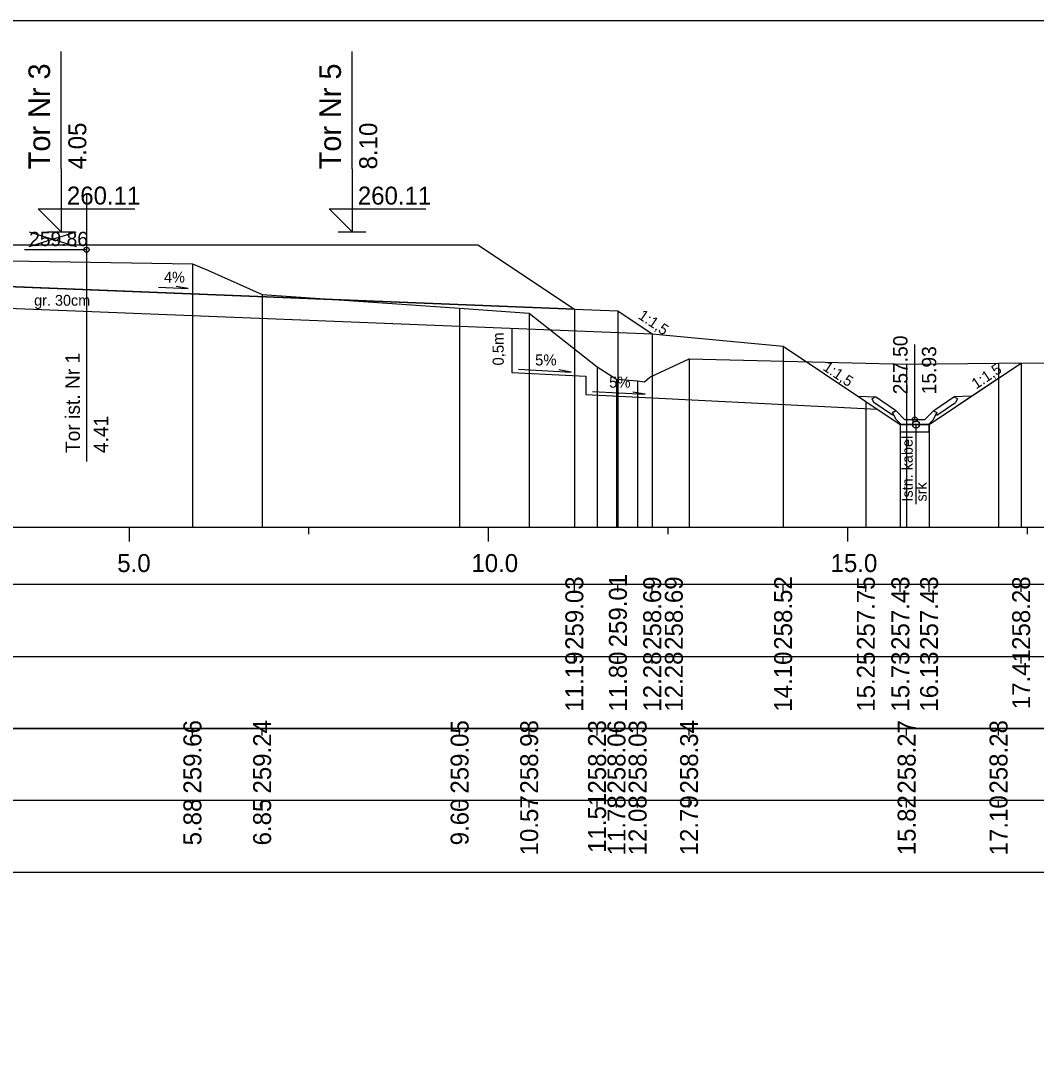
# Model space of a CAD drawing. Extents: x 6516023 to 6560129, y 5513077 to 5529206.
# Drawn here: x 6516483.95 to 6516498.09, y 5514465.41 to 5514479.66 of the extents above; entities that cross this region are included whole.
import ezdxf

# ---------------------------------------------------------------- set-up
doc = ezdxf.new("R2010")
doc.units = 0
for name, color, linetype in [('IR_default', 7, 'Continuous'), ('TOR_PRZEK_P-kable', 7, 'Continuous'), ('TOR_PRZEK_P-komponent', 7, 'Continuous'), ('TOR_PRZEK_P-odwodnienie', 7, 'Continuous'), ('TOR_PRZEK_P-opisy', 7, 'Continuous'), ('TOR_PRZEK_P-schodkowanie+wymiana', 7, 'Continuous'), ('TOR_PRZEK_P-tabelka istniejace', 7, 'Continuous'), ('TOR_PRZEK_P-tabelka projektowane', 7, 'Continuous'), ('TOR_PRZEK_P-teren istniejacy', 7, 'Continuous'), ('TOR_PRZEK_P-tory istniejace', 7, 'Continuous'), ('TOR_PRZEK_P-tory projektowane', 7, 'Continuous'), ('TOR_PRZEK_P-uklad odniesienia', 7, 'Continuous'), ('TOR_PRZEK_P-warstwa ochronna I', 7, 'Continuous'), ('TOR_PRZEK_P-warstwa ochronna II', 7, 'Continuous'), ('TOR_PS_T-skarpy projektowane', 7, 'Continuous'), ('TOR_RAMKI-ramka+tabelka 1', 7, 'Continuous')]:
    doc.layers.add(name, color=color, linetype=linetype)

msp = doc.modelspace()

# ---------------------------------------------------------------- linework, layer by layer
at = {"layer": 'IR_default'}
msp.add_lwpolyline([(6516482.763, 5514476.535), (6516484.513, 5514476.535), (6516486.263, 5514476.535), (6516486.263, 5514476.535), (6516486.813, 5514476.534), (6516486.814, 5514476.534), (6516490.313, 5514476.534), (6516490.314, 5514476.534), (6516491.657, 5514475.639), (6516491.657, 5514475.639), (6516492.263, 5514475.614), (6516492.263, 5514475.614), (6516492.741, 5514475.295), (6516492.742, 5514475.295), (6516494.563, 5514475.122), (6516494.564, 5514475.122), (6516495.715, 5514474.354), (6516495.715, 5514474.354), (6516496.195, 5514474.034), (6516496.195, 5514474.034), (6516496.595, 5514474.034), (6516496.595, 5514474.035), (6516497.345, 5514474.534), (6516497.877, 5514474.889)], dxfattribs=at)
at = {"layer": 'TOR_PRZEK_P-kable'}
msp.add_line((6516496.413, 5514474.036), (6516496.413, 5514472.926), dxfattribs=at)
msp.add_circle((6516496.413, 5514474.036), 0.05, dxfattribs=at)
at = {"layer": 'TOR_PRZEK_P-komponent'}
msp.add_lwpolyline([(6516474.214, 5514476.534), (6516475.964, 5514476.534), (6516474.91, 5514476.534), (6516477.714, 5514476.534), (6516478.713, 5514476.534), (6516480.463, 5514476.534), (6516482.213, 5514476.534), (6516482.763, 5514476.535), (6516484.513, 5514476.535), (6516486.263, 5514476.535), (6516486.813, 5514476.534), (6516490.313, 5514476.534), (6516491.657, 5514475.639), (6516482.488, 5514476.005), (6516472.842, 5514475.62)], close=True, dxfattribs=at)
at = {"layer": 'TOR_PRZEK_P-odwodnienie'}
for p, q in [((6516496.395, 5514474.104), (6516496.395, 5514475.148)), ((6516496.13, 5514474.23), (6516495.85, 5514474.417)), ((6516496.66, 5514474.23), (6516496.94, 5514474.417)), ((6516496.086, 5514474.164), (6516495.825, 5514474.338)), ((6516496.704, 5514474.164), (6516496.965, 5514474.338)), ((6516496.097, 5514474.18), (6516496.086, 5514474.164)), ((6516496.088, 5514474.199), (6516496.135, 5514474.223)), ((6516496.13, 5514474.23), (6516496.122, 5514474.218)), ((6516496.255, 5514474.104), (6516496.135, 5514474.223)), ((6516496.535, 5514474.104), (6516496.655, 5514474.223)), ((6516496.655, 5514474.223), (6516496.703, 5514474.199)), ((6516496.66, 5514474.23), (6516496.668, 5514474.218)), ((6516496.693, 5514474.18), (6516496.704, 5514474.164)), ((6516496.205, 5514474.034), (6516496.585, 5514474.034)), ((6516496.255, 5514474.104), (6516496.535, 5514474.104))]:
    msp.add_line(p, q, dxfattribs=at)
for points in [[(6516495.604, 5514474.429), (6516495.85, 5514474.417)], [(6516495.8, 5514474.39), (6516495.85, 5514474.417)], [(6516497.187, 5514474.429), (6516496.94, 5514474.417)], [(6516496.99, 5514474.39), (6516496.94, 5514474.417)], [(6516495.8, 5514474.39), (6516495.825, 5514474.338)], [(6516496.99, 5514474.39), (6516496.965, 5514474.338)], [(6516496.122, 5514474.218), (6516496.087, 5514474.199)], [(6516496.087, 5514474.199), (6516496.097, 5514474.18)], [(6516496.135, 5514474.104), (6516496.088, 5514474.199)], [(6516496.655, 5514474.104), (6516496.703, 5514474.199)], [(6516496.668, 5514474.218), (6516496.703, 5514474.199)], [(6516496.703, 5514474.199), (6516496.693, 5514474.18)], [(6516496.205, 5514474.034), (6516496.135, 5514474.104)], [(6516496.195, 5514474.034), (6516496.195, 5514474.035), (6516496.195, 5514474.034), (6516496.195, 5514474.034), (6516496.195, 5514474.034), (6516496.196, 5514474.034), (6516496.195, 5514474.034), (6516496.196, 5514474.035)], [(6516496.595, 5514474.034), (6516496.195, 5514474.034), (6516496.195, 5514473.934), (6516496.595, 5514473.934), (6516496.595, 5514474.034)], [(6516496.585, 5514474.034), (6516496.655, 5514474.104)], [(6516496.595, 5514474.034), (6516496.595, 5514474.035), (6516496.595, 5514474.034), (6516496.595, 5514474.034), (6516496.595, 5514474.034), (6516496.596, 5514474.034), (6516496.595, 5514474.034), (6516496.596, 5514474.035)]]:
    msp.add_lwpolyline(points, dxfattribs=at)
msp.add_circle((6516496.395, 5514474.104), 0.035, dxfattribs=at)
at = {"layer": 'TOR_PRZEK_P-opisy'}
msp.add_lwpolyline([(6516485.866, 5514475.944), (6516486.283, 5514475.925), (6516486.116, 5514475.953)], dxfattribs=at)
at = {"layer": 'TOR_PRZEK_P-schodkowanie+wymiana'}
for p, q in [((6516490.786, 5514475.374), (6516490.786, 5514474.759)), ((6516490.786, 5514474.759), (6516491.816, 5514474.707)), ((6516491.816, 5514474.707), (6516491.816, 5514474.45)), ((6516491.816, 5514474.45), (6516495.877, 5514474.246))]:
    msp.add_line(p, q, dxfattribs=at)
at = {"layer": 'TOR_PRZEK_P-tabelka istniejace'}
for p, q in [((6516486.34, 5514469.706), (6516486.34, 5514469.806)), ((6516487.311, 5514469.706), (6516487.311, 5514469.806)), ((6516490.06, 5514469.706), (6516490.06, 5514469.806)), ((6516491.028, 5514469.706), (6516491.028, 5514469.806)), ((6516491.973, 5514469.706), (6516491.973, 5514469.806)), ((6516492.244, 5514469.706), (6516492.244, 5514469.806)), ((6516492.538, 5514469.706), (6516492.538, 5514469.806)), ((6516493.254, 5514469.706), (6516493.254, 5514469.806)), ((6516496.283, 5514469.706), (6516496.283, 5514469.806)), ((6516497.562, 5514469.706), (6516497.562, 5514469.806)), ((6516441.663, 5514468.806), (6516515.463, 5514468.806)), ((6516486.34, 5514468.706), (6516486.34, 5514468.806)), ((6516487.311, 5514468.706), (6516487.311, 5514468.806)), ((6516490.06, 5514468.706), (6516490.06, 5514468.806)), ((6516491.028, 5514468.706), (6516491.028, 5514468.806)), ((6516491.973, 5514468.706), (6516491.973, 5514468.806)), ((6516492.244, 5514468.706), (6516492.244, 5514468.806)), ((6516492.538, 5514468.706), (6516492.538, 5514468.806)), ((6516493.254, 5514468.706), (6516493.254, 5514468.806)), ((6516496.283, 5514468.706), (6516496.283, 5514468.806)), ((6516497.562, 5514468.706), (6516497.562, 5514468.806))]:
    msp.add_line(p, q, dxfattribs=at)
for points in [[(6516486.34, 5514476.268), (6516486.34, 5514472.806), (6516486.34, 5514472.676), (6516486.34, 5514472.606)], [(6516487.311, 5514475.841), (6516487.311, 5514472.806), (6516487.311, 5514472.676), (6516487.311, 5514472.606)], [(6516490.06, 5514475.652), (6516490.06, 5514472.806), (6516490.06, 5514472.676), (6516490.06, 5514472.606)], [(6516491.028, 5514475.582), (6516491.028, 5514472.806), (6516491.028, 5514472.676), (6516491.028, 5514472.606)], [(6516491.973, 5514474.835), (6516491.973, 5514472.806), (6516491.973, 5514472.676), (6516491.973, 5514472.606)], [(6516493.254, 5514474.947), (6516493.254, 5514472.806), (6516493.254, 5514472.676), (6516493.254, 5514472.606)], [(6516496.283, 5514474.874), (6516496.283, 5514472.806), (6516496.283, 5514472.676), (6516496.283, 5514472.606)], [(6516497.562, 5514474.888), (6516497.562, 5514472.806), (6516497.562, 5514472.676), (6516497.562, 5514472.606)], [(6516492.244, 5514474.665), (6516492.244, 5514472.806), (6516492.244, 5514472.676), (6516492.244, 5514472.606)], [(6516492.538, 5514474.64), (6516492.538, 5514472.806), (6516492.538, 5514472.676), (6516492.538, 5514472.606)]]:
    msp.add_lwpolyline(points, dxfattribs=at)
msp.add_lwpolyline([(6516441.663, 5514469.806), (6516441.663, 5514467.806), (6516515.463, 5514467.806), (6516515.463, 5514469.806)], close=True, dxfattribs=at)
at = {"layer": 'TOR_PRZEK_P-tabelka projektowane'}
for p, q in [((6516491.657, 5514471.706), (6516491.657, 5514471.806)), ((6516492.263, 5514471.706), (6516492.263, 5514471.806)), ((6516492.741, 5514471.706), (6516492.741, 5514471.806)), ((6516492.742, 5514471.706), (6516492.742, 5514471.806)), ((6516494.563, 5514471.706), (6516494.563, 5514471.806)), ((6516495.715, 5514471.706), (6516495.715, 5514471.806)), ((6516496.195, 5514471.706), (6516496.195, 5514471.806)), ((6516496.595, 5514471.706), (6516496.595, 5514471.806)), ((6516497.877, 5514471.706), (6516497.877, 5514471.806)), ((6516441.663, 5514470.806), (6516515.463, 5514470.806)), ((6516491.657, 5514470.706), (6516491.657, 5514470.806)), ((6516492.263, 5514470.706), (6516492.263, 5514470.806)), ((6516492.741, 5514470.706), (6516492.741, 5514470.806)), ((6516492.742, 5514470.706), (6516492.742, 5514470.806)), ((6516494.563, 5514470.706), (6516494.563, 5514470.806)), ((6516495.715, 5514470.706), (6516495.715, 5514470.806)), ((6516496.195, 5514470.706), (6516496.195, 5514470.806)), ((6516496.595, 5514470.706), (6516496.595, 5514470.806)), ((6516497.877, 5514470.706), (6516497.877, 5514470.806))]:
    msp.add_line(p, q, dxfattribs=at)
for points in [[(6516491.657, 5514475.639), (6516491.657, 5514472.806), (6516491.657, 5514472.676), (6516491.657, 5514472.606)], [(6516492.263, 5514475.614), (6516492.263, 5514472.806), (6516492.263, 5514472.676), (6516492.263, 5514472.606)], [(6516492.741, 5514475.295), (6516492.741, 5514472.806), (6516492.741, 5514472.676), (6516492.741, 5514472.606)], [(6516492.742, 5514475.295), (6516492.742, 5514472.806), (6516492.742, 5514472.676), (6516492.742, 5514472.606)], [(6516494.563, 5514475.122), (6516494.563, 5514472.806), (6516494.563, 5514472.676), (6516494.563, 5514472.606)], [(6516497.877, 5514474.889), (6516497.877, 5514472.806), (6516497.877, 5514472.676), (6516497.877, 5514472.606)], [(6516495.715, 5514474.354), (6516495.715, 5514472.806), (6516495.715, 5514472.676), (6516495.715, 5514472.606)], [(6516496.195, 5514474.034), (6516496.195, 5514472.806), (6516496.195, 5514472.676), (6516496.195, 5514472.606)], [(6516496.595, 5514474.034), (6516496.595, 5514472.806), (6516496.595, 5514472.676), (6516496.595, 5514472.606)]]:
    msp.add_lwpolyline(points, dxfattribs=at)
msp.add_lwpolyline([(6516441.663, 5514471.806), (6516441.663, 5514469.806), (6516515.463, 5514469.806), (6516515.463, 5514471.806)], close=True, dxfattribs=at)
at = {"layer": 'TOR_PRZEK_P-teren istniejacy'}
msp.add_lwpolyline([(6516469.72, 5514476.249), (6516472.139, 5514476.312), (6516472.9, 5514476.318), (6516473.106, 5514476.214), (6516473.889, 5514475.855), (6516474.352, 5514475.857), (6516474.5, 5514475.847), (6516474.754, 5514476.01), (6516475.438, 5514476.449), (6516478.109, 5514476.406), (6516486.34, 5514476.268), (6516486.562, 5514476.175), (6516487.311, 5514475.841), (6516490.06, 5514475.652), (6516491.028, 5514475.582), (6516491.973, 5514474.835), (6516492.244, 5514474.665), (6516492.538, 5514474.64), (6516492.635, 5514474.63), (6516492.71, 5514474.693), (6516493.254, 5514474.947), (6516496.283, 5514474.874), (6516497.562, 5514474.888), (6516503.471, 5514474.904)], dxfattribs=at)
at = {"layer": 'TOR_PRZEK_P-tory istniejace'}
for p, q in [((6516484.867, 5514477.242), (6516484.867, 5514473.521)), ((6516484.068, 5514476.513), (6516484.72, 5514476.716)), ((6516484.068, 5514476.716), (6516484.72, 5514476.513)), ((6516484.868, 5514476.466), (6516484.002, 5514476.466))]:
    msp.add_line(p, q, dxfattribs=at)
msp.add_circle((6516484.868, 5514476.466), 0.035, dxfattribs=at)
at = {"layer": 'TOR_PRZEK_P-tory projektowane'}
for p, q in [((6516484.513, 5514477.593), (6516484.513, 5514479.225)), ((6516488.563, 5514477.592), (6516488.563, 5514479.224)), ((6516484.513, 5514477.593), (6516484.513, 5514476.715)), ((6516488.563, 5514477.592), (6516488.563, 5514476.714)), ((6516484.513, 5514476.715), (6516484.194, 5514477.034)), ((6516484.194, 5514477.034), (6516485.538, 5514477.034)), ((6516488.563, 5514476.714), (6516488.244, 5514477.034)), ((6516488.244, 5514477.034), (6516489.588, 5514477.034)), ((6516484.321, 5514476.715), (6516484.705, 5514476.715)), ((6516488.371, 5514476.714), (6516488.755, 5514476.714))]:
    msp.add_line(p, q, dxfattribs=at)
at = {"layer": 'TOR_PRZEK_P-uklad odniesienia'}
for p, q in [((6516445.463, 5514472.606), (6516515.463, 5514472.606)), ((6516485.463, 5514472.406), (6516485.463, 5514472.606)), ((6516487.963, 5514472.506), (6516487.963, 5514472.606)), ((6516490.463, 5514472.406), (6516490.463, 5514472.606)), ((6516492.963, 5514472.506), (6516492.963, 5514472.606)), ((6516495.463, 5514472.406), (6516495.463, 5514472.606)), ((6516497.963, 5514472.506), (6516497.963, 5514472.606))]:
    msp.add_line(p, q, dxfattribs=at)
at = {"layer": 'TOR_PRZEK_P-warstwa ochronna I'}
msp.add_lwpolyline([(6516471.786, 5514475.277), (6516482.488, 5514475.705), (6516492.742, 5514475.295)], dxfattribs=at)
at = {"layer": 'TOR_PRZEK_P-warstwa ochronna II'}
msp.add_lwpolyline([(6516460.752, 5514475.031), (6516461.976, 5514475.019), (6516463.826, 5514473.786), (6516464.226, 5514473.786), (6516464.631, 5514474.056), (6516465.964, 5514474.945), (6516471.786, 5514475.277), (6516472.264, 5514475.597), (6516472.842, 5514475.62), (6516481.213, 5514475.954), (6516482.488, 5514476.005), (6516483.763, 5514475.955), (6516491.657, 5514475.639), (6516492.263, 5514475.614), (6516492.741, 5514475.295), (6516494.563, 5514475.122), (6516495.715, 5514474.354), (6516496.195, 5514474.034), (6516496.595, 5514474.034), (6516497.877, 5514474.889)], dxfattribs=at)
at = {"layer": 'TOR_PS_T-skarpy projektowane'}
for points in [[(6516490.879, 5514474.803), (6516491.614, 5514474.763), (6516491.441, 5514474.794)], [(6516491.909, 5514474.494), (6516492.644, 5514474.454), (6516492.471, 5514474.485)]]:
    msp.add_lwpolyline(points, dxfattribs=at)
at = {"layer": 'TOR_RAMKI-ramka+tabelka 1'}
msp.add_lwpolyline([(6516362.013, 5514479.656), (6516609.513, 5514479.656), (6516609.513, 5514451.156), (6516362.013, 5514451.156)], close=True, dxfattribs=at)

# ---------------------------------------------------------------- texts
at = {"layer": 'TOR_PRZEK_P-kable'}
for s, height, p in [('Istn. kabel', 0.14999, (6516496.368, 5514472.962)), ('srk', 0.15, (6516496.562, 5514472.962))]:
    msp.add_text(s, height=height, rotation=90.0511, dxfattribs=at).set_placement(p)
at = {"layer": 'TOR_PRZEK_P-odwodnienie'}
for s, p in [('257.50', (6516496.295, 5514474.454)), ('15.93', (6516496.695, 5514474.454))]:
    msp.add_text(s, height=0.2, rotation=90, dxfattribs=at).set_placement(p)
at = {"layer": 'TOR_PRZEK_P-opisy'}
for s, rotation, p in [('4%', 359.8485, (6516485.945, 5514476.01)), ('1:1,5', 325.9299, (6516492.534, 5514475.518)), ('1:1,5', 325.9299, (6516495.105, 5514474.801)), ('1:1,5', 34.0701, (6516497.251, 5514474.52))]:
    msp.add_text(s, height=0.15, rotation=rotation, dxfattribs=at).set_placement(p)
at = {"layer": 'TOR_PRZEK_P-schodkowanie+wymiana'}
msp.add_text('0,5m', height=0.1545, rotation=90, dxfattribs=at).set_placement((6516490.674, 5514474.855))
at = {"layer": 'TOR_PRZEK_P-tabelka istniejace'}
for s, p in [('259.66', (6516486.465, 5514468.898)), ('259.24', (6516487.436, 5514468.899)), ('259.05', (6516490.185, 5514468.897)), ('258.98', (6516491.153, 5514468.898)), ('258.23', (6516492.098, 5514468.898)), ('258.06', (6516492.369, 5514468.898)), ('258.03', (6516492.663, 5514468.898)), ('258.34', (6516493.379, 5514468.899)), ('258.27', (6516496.408, 5514468.898)), ('258.28', (6516497.687, 5514468.898)), ('10.57', (6516491.153, 5514468.038)), ('11.51', (6516492.098, 5514468.073)), ('11.78', (6516492.369, 5514468.038)), ('12.08', (6516492.663, 5514468.038)), ('12.79', (6516493.379, 5514468.038)), ('15.82', (6516496.408, 5514468.04)), ('17.10', (6516497.687, 5514468.038)), ('5.88', (6516486.465, 5514468.177)), ('6.85', (6516487.436, 5514468.177)), ('9.60', (6516490.185, 5514468.178))]:
    msp.add_text(s, height=0.25, rotation=90, dxfattribs=at).set_placement(p)
at = {"layer": 'TOR_PRZEK_P-tabelka projektowane'}
for s, p in [('259.03', (6516491.782, 5514470.898)), ('259.01', (6516492.388, 5514470.933)), ('258.69', (6516492.866, 5514470.898)), ('258.69', (6516493.167, 5514470.898)), ('258.52', (6516494.688, 5514470.9)), ('257.75', (6516495.84, 5514470.897)), ('257.43', (6516496.32, 5514470.898)), ('257.43', (6516496.72, 5514470.898)), ('258.28', (6516498.002, 5514470.898)), ('11.19', (6516491.782, 5514470.038)), ('11.80', (6516492.388, 5514470.038)), ('12.28', (6516492.866, 5514470.038)), ('12.28', (6516493.167, 5514470.038)), ('14.10', (6516494.688, 5514470.038)), ('15.25', (6516495.84, 5514470.037)), ('15.73', (6516496.32, 5514470.038)), ('16.13', (6516496.72, 5514470.038)), ('17.41', (6516498.002, 5514470.073))]:
    msp.add_text(s, height=0.25, rotation=90, dxfattribs=at).set_placement(p)
at = {"layer": 'TOR_PRZEK_P-tory istniejace'}
msp.add_text('259.86', height=0.2, dxfattribs=at).set_placement((6516484.068, 5514476.516))
for s, rotation, p in [('Tor ist. Nr 1', 90.0511, (6516484.774, 5514473.636)), ('4.41', 90, (6516485.168, 5514473.636))]:
    msp.add_text(s, height=0.2, rotation=rotation, dxfattribs=at).set_placement(p)
at = {"layer": 'TOR_PRZEK_P-tory projektowane'}
for s, height, p in [('Tor Nr 3', 0.3, (6516484.358, 5514477.587)), ('Tor Nr 5', 0.3, (6516488.408, 5514477.586)), ('4.05', 0.25, (6516484.863, 5514477.585)), ('8.10', 0.25, (6516488.913, 5514477.584))]:
    msp.add_text(s, height=height, rotation=90, dxfattribs=at).set_placement(p)
for p in [(6516484.593, 5514477.095), (6516488.643, 5514477.094)]:
    msp.add_text('260.11', height=0.25, dxfattribs=at).set_placement(p)
at = {"layer": 'TOR_PRZEK_P-uklad odniesienia'}
for s, p in [('5.0', (6516485.294, 5514471.981)), ('10.0', (6516490.224, 5514471.981)), ('15.0', (6516495.224, 5514471.981))]:
    msp.add_text(s, height=0.25, dxfattribs=at).set_placement(p)
at = {"layer": 'TOR_PRZEK_P-warstwa ochronna I'}
msp.add_text('gr. 30cm', height=0.15, dxfattribs=at).set_placement((6516484.137, 5514475.687))
at = {"layer": 'TOR_PS_T-skarpy projektowane'}
for p in [(6516491.111, 5514474.855), (6516492.141, 5514474.546)]:
    msp.add_text('5%', height=0.1545, dxfattribs=at).set_placement(p)

doc.saveas('drawing.dxf')
